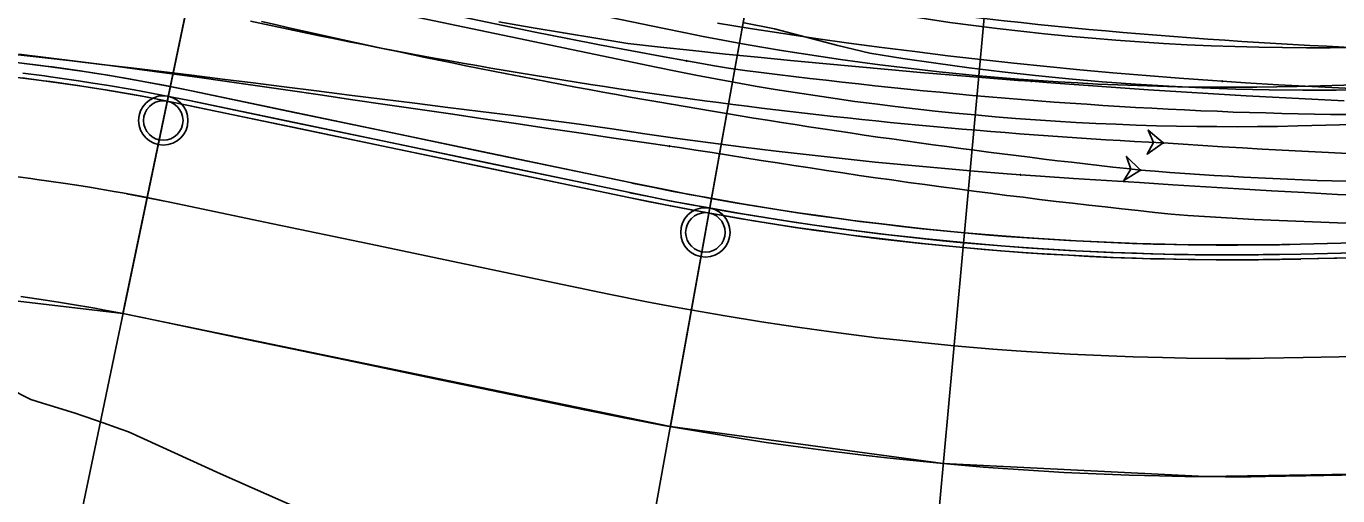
# Model space of a CAD drawing. Extents: x -70 to 701944, y -4 to 666871.
# Drawn here: x 664551.2 to 664684.2, y 656617.7 to 656665.3 of the extents above; entities that cross this region are included whole.
import ezdxf

# ---------------------------------------------------------------- set-up
doc = ezdxf.new("R2010")
doc.units = 0
for name, color, linetype in [('R_Detour', 7, 'Continuous'), ('R_Draft', 7, 'Continuous'), ('R_Horz Alg Annot', 7, 'Continuous'), ('R_No Plot', 7, 'Continuous'), ('R_Proposed Const Limits', 7, 'Continuous'), ('R_Proposed Road', 7, 'Continuous'), ('R_Striping', 7, 'Continuous'), ('R_Water', 7, 'Continuous'), ('T_Indications', 7, 'Continuous'), ('T_Vehicle Path Lt Major', 7, 'Continuous'), ('T_Vehicle Path Lt Minor', 7, 'Continuous'), ('T_Vehicle Path Rt', 7, 'Continuous')]:
    doc.layers.add(name, color=color, linetype=linetype)

msp = doc.modelspace()

# ---------------------------------------------------------------- linework, layer by layer
at = {"layer": 'R_Detour'}
for p, q in [((664543.49, 656552.38), (664573.36, 656695.36)), ((664597.8, 656521), (664627.22, 656684.21))]:
    msp.add_line(p, q, dxfattribs=at)
at = {"layer": 'R_Draft'}
msp.add_arc((664526.82, 656461.95), 201, 78.1972, 118.2659, dxfattribs=at)
at = {"layer": 'R_Horz Alg Annot'}
msp.add_lwpolyline([(664649.52, 656679.45), (664633.7, 656506.66)], dxfattribs=at)
at = {"layer": 'R_No Plot'}
for points in [[(664505.22, 656638.13), (664534.25, 656639.29), (664560.99, 656636.13), (664573.36, 656695.36), (664519.53, 656706.61)], [(664560.99, 656636.13), (664616.49, 656624.67), (664627.22, 656684.21), (664573.36, 656695.36)], [(664627.22, 656684.21), (664616.49, 656624.67), (664644.16, 656620.92), (664670.7, 656619.6), (664696.38, 656620.03), (664731.06, 656619.38), (664769.75, 656611.13), (664796.73, 656606.57), (664794.94, 656682.85), (664649.68, 656681.16)]]:
    msp.add_lwpolyline(points, close=True, dxfattribs=at)
for centre in [(664565.08, 656655.7), (664620.04, 656644.36)]:
    msp.add_circle(centre, 2.5, dxfattribs=at)
at = {"layer": 'R_Proposed Const Limits'}
for points in [[(664560.77, 656624.41), (664558.51, 656625.22), (664556.82, 656625.79), (664556.24, 656625.99), (664553.95, 656626.72), (664552.83, 656627.06), (664551.64, 656627.42), (664549.39, 656628.56)], [(664580.22, 656615.74), (664570.88, 656619.89), (664561.54, 656624.13), (664560.77, 656624.4)]]:
    msp.add_lwpolyline(points, dxfattribs=at)
at = {"layer": 'R_Proposed Road'}
for points in [[(664567.93, 656658.7), (664565.12, 656659.27), (664563.03, 656659.66), (664562.3, 656659.79), (664559.47, 656660.28), (664558.1, 656660.5), (664556.64, 656660.72), (664553.8, 656661.13), (664553.15, 656661.22), (664550.96, 656661.49)], [(664567.63, 656657.23), (664564.84, 656657.79), (664562.76, 656658.19), (664562.04, 656658.32), (664559.23, 656658.8), (664557.86, 656659.02), (664556.42, 656659.24), (664553.6, 656659.64), (664552.95, 656659.73), (664550.77, 656660.01)], [(664567.73, 656657.71), (664564.93, 656658.27), (664562.84, 656658.67), (664562.12, 656658.8), (664559.31, 656659.28), (664557.94, 656659.5), (664556.49, 656659.73), (664553.66, 656660.13), (664553.02, 656660.22), (664550.83, 656660.49)], [(664685.84, 656643.29), (664680.37, 656643.16), (664676.58, 656643.1), (664675.2, 656643.08), (664672.79, 656643.08), (664669, 656643.11), (664666.63, 656643.16), (664665.21, 656643.19), (664663.78, 656643.24), (664661.43, 656643.32), (664657.64, 656643.5), (664653.86, 656643.72), (664652.37, 656643.83), (664650.08, 656644), (664646.3, 656644.32), (664642.53, 656644.69), (664641, 656644.85), (664638.76, 656645.11), (664635, 656645.57), (664631.25, 656646.09), (664629.67, 656646.32), (664627.5, 656646.65), (664623.76, 656647.26), (664620.03, 656647.91), (664618.41, 656648.21), (664616.3, 656648.62), (664612.59, 656649.37), (664607.89, 656650.35), (664598.1, 656652.4), (664588.31, 656654.44), (664578.52, 656656.49), (664568.73, 656658.53), (664567.93, 656658.7)], [(664685.87, 656641.79), (664680.41, 656641.66), (664676.6, 656641.6), (664675.2, 656641.58), (664672.79, 656641.58), (664668.98, 656641.61), (664666.6, 656641.66), (664665.17, 656641.69), (664663.73, 656641.74), (664661.37, 656641.82), (664657.56, 656642), (664653.76, 656642.23), (664652.27, 656642.33), (664649.96, 656642.5), (664646.17, 656642.82), (664642.37, 656643.2), (664640.83, 656643.36), (664638.59, 656643.62), (664634.81, 656644.08), (664631.04, 656644.6), (664629.45, 656644.83), (664627.27, 656645.16), (664623.51, 656645.78), (664619.76, 656646.44), (664618.13, 656646.74), (664616.01, 656647.14), (664612.28, 656647.9), (664607.58, 656648.88), (664597.79, 656650.93), (664588, 656652.97), (664578.22, 656655.02), (664568.43, 656657.06), (664567.63, 656657.23)], [(664685.86, 656642.29), (664680.4, 656642.16), (664676.59, 656642.1), (664675.2, 656642.08), (664672.79, 656642.08), (664668.99, 656642.11), (664666.61, 656642.16), (664665.19, 656642.19), (664663.74, 656642.24), (664661.39, 656642.32), (664657.59, 656642.5), (664653.79, 656642.73), (664652.3, 656642.83), (664650, 656643), (664646.21, 656643.32), (664642.43, 656643.69), (664640.89, 656643.86), (664638.65, 656644.11), (664634.87, 656644.58), (664631.11, 656645.1), (664629.53, 656645.33), (664627.35, 656645.66), (664623.59, 656646.27), (664619.85, 656646.93), (664618.23, 656647.23), (664616.11, 656647.63), (664612.38, 656648.39), (664607.68, 656649.37), (664597.89, 656651.42), (664588.11, 656653.46), (664578.32, 656655.51), (664568.53, 656657.55), (664567.73, 656657.72)], [(664565.58, 656647.44), (664562.93, 656647.98), (664560.96, 656648.35), (664560.27, 656648.47), (664557.61, 656648.93), (664556.31, 656649.14), (664554.93, 656649.35), (664552.26, 656649.73), (664551.64, 656649.82), (664549.57, 656650.08)], [(664686.11, 656631.79), (664680.64, 656631.66), (664676.71, 656631.6), (664675.26, 656631.58), (664672.77, 656631.58), (664668.83, 656631.61), (664666.37, 656631.66), (664664.9, 656631.7), (664663.4, 656631.74), (664660.96, 656631.83), (664657.03, 656632.01), (664653.1, 656632.25), (664651.56, 656632.35), (664649.18, 656632.53), (664645.25, 656632.87), (664641.34, 656633.25), (664639.74, 656633.42), (664637.42, 656633.68), (664633.52, 656634.17), (664629.62, 656634.7), (664627.98, 656634.94), (664625.72, 656635.28), (664621.84, 656635.92), (664617.96, 656636.6), (664616.28, 656636.91), (664614.09, 656637.33), (664610.24, 656638.11), (664605.54, 656639.09), (664595.75, 656641.14), (664585.96, 656643.18), (664576.17, 656645.23), (664566.38, 656647.28), (664565.58, 656647.44), (664562.77, 656648.01), (664561.36, 656648.27)], [(664686.11, 656631.79), (664680.64, 656631.66), (664676.71, 656631.6), (664675.26, 656631.58), (664672.77, 656631.58), (664668.83, 656631.61), (664666.37, 656631.66), (664664.9, 656631.7), (664663.4, 656631.74), (664660.96, 656631.83), (664657.03, 656632.01), (664653.1, 656632.25), (664651.56, 656632.35), (664649.18, 656632.53), (664645.25, 656632.87), (664641.34, 656633.25), (664639.74, 656633.42), (664637.42, 656633.68), (664633.52, 656634.17), (664629.62, 656634.7), (664627.98, 656634.94), (664625.72, 656635.28), (664621.84, 656635.92), (664617.96, 656636.6), (664616.28, 656636.91), (664614.09, 656637.33), (664610.24, 656638.11), (664605.54, 656639.09), (664595.75, 656641.14), (664585.96, 656643.18), (664576.17, 656645.23), (664566.38, 656647.28), (664565.58, 656647.44), (664562.77, 656648.01), (664561.36, 656648.27)], [(664686.11, 656631.79), (664680.64, 656631.66), (664676.71, 656631.6), (664675.26, 656631.58), (664672.77, 656631.58), (664668.83, 656631.61), (664666.37, 656631.66), (664664.9, 656631.7), (664663.4, 656631.74), (664660.96, 656631.83), (664657.03, 656632.01), (664653.1, 656632.25), (664651.56, 656632.35), (664649.18, 656632.53), (664645.25, 656632.87), (664641.34, 656633.25), (664639.74, 656633.42), (664637.42, 656633.68), (664633.52, 656634.17), (664629.62, 656634.7), (664627.98, 656634.94), (664625.72, 656635.28), (664621.84, 656635.92), (664617.96, 656636.6), (664616.28, 656636.91), (664614.09, 656637.33), (664610.24, 656638.11), (664605.54, 656639.09), (664595.75, 656641.14), (664585.96, 656643.18), (664576.17, 656645.23), (664566.38, 656647.28), (664565.58, 656647.44)], [(664563.13, 656635.7), (664560.64, 656636.2), (664558.79, 656636.55), (664558.15, 656636.66), (664555.66, 656637.09), (664554.44, 656637.29), (664553.15, 656637.48), (664550.65, 656637.84)], [(664686.39, 656619.79), (664680.92, 656619.67), (664676.83, 656619.6), (664675.34, 656619.58), (664672.74, 656619.58), (664668.65, 656619.61), (664666.09, 656619.66), (664664.57, 656619.7), (664663.01, 656619.75), (664660.48, 656619.84), (664656.39, 656620.03), (664652.31, 656620.27), (664650.71, 656620.38), (664648.23, 656620.57), (664644.16, 656620.92), (664640.09, 656621.32), (664638.44, 656621.49), (664636.03, 656621.77), (664631.97, 656622.27), (664627.92, 656622.82), (664626.22, 656623.07), (664623.87, 656623.43), (664619.84, 656624.09), (664615.81, 656624.79), (664614.06, 656625.12), (664611.79, 656625.55), (664607.78, 656626.36), (664603.08, 656627.35), (664593.29, 656629.39), (664583.5, 656631.44), (664573.72, 656633.48), (664563.93, 656635.53), (664563.13, 656635.7)]]:
    msp.add_lwpolyline(points, dxfattribs=at)
msp.add_arc((664526.82, 656461.95), 199.5, 78.1972, 118.2659, dxfattribs=at)
at = {"layer": 'R_Striping'}
for p, q in [((664559.77, 656676.75), (664615.86, 656665.03)), ((664558.95, 656672.84), (664615.04, 656661.11)), ((664680, 656659.16), (664896.54, 656665.21)), ((664680.09, 656655.16), (664780.07, 656657.49))]:
    msp.add_line(p, q, dxfattribs=at)
for centre, radius, start, end in [((664518.45, 656479.02), 202, 78.1972, 118.4058), ((664518.45, 656479.02), 198, 78.1972, 118.4058), ((664518.45, 656479.02), 198, 78.1972, 111.5988), ((664673.43, 656940.51), 281.44, 258.1972, 271.3381), ((664673.43, 656940.51), 285.44, 258.1972, 271.3381)]:
    msp.add_arc(centre, radius, start, end, dxfattribs=at)
at = {"layer": 'R_Water'}
for centre in [(664565.08, 656655.7), (664620.04, 656644.36)]:
    msp.add_circle(centre, 2, dxfattribs=at)
at = {"layer": 'T_Indications'}
for p, q in [((664567.93, 656658.7), (664612.59, 656649.37)), ((664567.63, 656657.23), (664612.28, 656647.9)), ((664567.73, 656657.72), (664612.38, 656648.39)), ((664680.37, 656643.16), (664780.35, 656645.5)), ((664680.4, 656642.16), (664780.37, 656644.5)), ((664680.41, 656641.66), (664780.38, 656644))]:
    msp.add_line(p, q, dxfattribs=at)
for radius in [297.44, 298.94, 298.44]:
    msp.add_arc((664673.43, 656940.51), radius, 258.1972, 271.3381, dxfattribs=at)
at = {"layer": 'T_Vehicle Path Lt Major'}
for points in [[(664550.35, 656678.52), (664553.75, 656677.82), (664557.14, 656677.01), (664560.49, 656676.1), (664563.82, 656675.1), (664567.12, 656673.99), (664570.38, 656672.79), (664573.6, 656671.49), (664576.8, 656670.43), (664580.05, 656669.64), (664583.3, 656668.87), (664586.54, 656668.12), (664589.79, 656667.39), (664593.04, 656666.67), (664596.29, 656666.01), (664599.55, 656665.32), (664602.8, 656664.66), (664606.06, 656664.01), (664609.32, 656663.37), (664612.59, 656662.75), (664615.85, 656662.15), (664618.14, 656661.74)], [(664623.82, 656665.63), (664627.06, 656664.98), (664630.26, 656664.14), (664633.46, 656663.3), (664636.71, 656662.54), (664640.06, 656662), (664643.41, 656661.5), (664646.77, 656661.04), (664650.14, 656660.63), (664653.51, 656660.25), (664656.89, 656659.92), (664660.27, 656659.63), (664663.65, 656659.38), (664667.04, 656659.17), (664670.42, 656659), (664673.81, 656658.88), (664677.2, 656658.8), (664680.6, 656658.76), (664683.99, 656658.76), (664687.38, 656658.81)], [(664550.43, 656662.41), (664553.44, 656662.05), (664556.44, 656661.68), (664559.43, 656661.3), (664562.42, 656660.91), (664565.44, 656660.5), (664568.5, 656660.08), (664571.56, 656659.65), (664574.63, 656659.22), (664577.72, 656658.77), (664581, 656658.3), (664584.29, 656657.81), (664587.59, 656657.33), (664590.89, 656656.84), (664594.2, 656656.36), (664597.51, 656655.87), (664600.82, 656655.39), (664604.13, 656654.9), (664607.45, 656654.41), (664610.76, 656653.92), (664614.08, 656653.44), (664616.4, 656653.09)], [(664618.14, 656661.74), (664619.12, 656661.57), (664620.76, 656661.28), (664622.39, 656661), (664624.03, 656660.78), (664625.68, 656660.57), (664627.33, 656660.37), (664628.97, 656660.17), (664630.62, 656659.97), (664632.27, 656659.78), (664633.92, 656659.59), (664635.57, 656659.41), (664637.22, 656659.23), (664638.87, 656659.06), (664640.52, 656658.89), (664642.17, 656658.72), (664643.82, 656658.56), (664645.47, 656658.4), (664647.12, 656658.25), (664648.78, 656658.11), (664650.43, 656657.96), (664652.08, 656657.83), (664653.74, 656657.7), (664655.39, 656657.57), (664657.04, 656657.45), (664658.7, 656657.34), (664660.35, 656657.23), (664662.01, 656657.12), (664663.66, 656657.03), (664665.31, 656656.94), (664666.97, 656656.85), (664668.62, 656656.77), (664670.27, 656656.69), (664671.92, 656656.63), (664673.56, 656656.56), (664675.21, 656656.51), (664676.85, 656656.46), (664678.5, 656656.41), (664680.14, 656656.37), (664681.79, 656656.34), (664683.43, 656656.32), (664685.08, 656656.3)], [(664616.4, 656653.09), (664617.4, 656652.95), (664619.06, 656652.7), (664620.72, 656652.46), (664622.38, 656652.2), (664624.03, 656651.93), (664625.69, 656651.66), (664627.34, 656651.4), (664629, 656651.14), (664630.66, 656650.89), (664632.32, 656650.64), (664633.98, 656650.39), (664635.64, 656650.14), (664637.3, 656649.9), (664638.96, 656649.67), (664640.62, 656649.43), (664642.28, 656649.21), (664643.94, 656648.98), (664645.61, 656648.76), (664647.27, 656648.54), (664648.94, 656648.32), (664650.6, 656648.11), (664652.26, 656647.91), (664653.93, 656647.7), (664655.6, 656647.5), (664657.26, 656647.31), (664658.93, 656647.11), (664660.59, 656646.93), (664662.26, 656646.74), (664663.93, 656646.56), (664665.6, 656646.38), (664667.27, 656646.21), (664668.95, 656646.08), (664670.63, 656645.97), (664672.32, 656645.86), (664674, 656645.76), (664675.69, 656645.67), (664677.37, 656645.59), (664679.06, 656645.52), (664680.75, 656645.45), (664682.44, 656645.39), (664684.12, 656645.34), (664685.81, 656645.29)]]:
    msp.add_lwpolyline(points, dxfattribs=at)
msp.add_lwpolyline([(664664.17, 656650.67), (664662.72, 656652.05), (664663.17, 656650.78), (664662.46, 656649.63)], close=True, dxfattribs=at)
for centre in [(664618.14, 656661.74), (664618.14, 656661.74), (664616.4, 656653.09), (664616.4, 656653.09), (664664.17, 656650.67), (664664.17, 656650.67)]:
    msp.add_circle(centre, 0.0417, dxfattribs=at)
for centre, radius, start, end in [((664682.06, 656932.27), 269.21, 259.468, 275.954), ((664744.97, 657399.34), 753.02, 256.9591, 263.84004), ((664695.12, 657027.28), 377.88, 265.3015, 279.7829)]:
    msp.add_arc(centre, radius, start, end, dxfattribs=at)
at = {"layer": 'T_Vehicle Path Lt Minor'}
for points in [[(664621.27, 656665.55), (664624.59, 656665.02), (664627.92, 656664.51), (664631.25, 656664.02), (664634.59, 656663.55), (664637.93, 656663.11), (664641.27, 656662.68), (664644.61, 656662.27), (664647.96, 656661.88), (664651.31, 656661.52), (664654.66, 656661.17), (664658.01, 656660.84), (664661.36, 656660.54), (664664.72, 656660.25), (664668.08, 656659.99), (664671.44, 656659.75), (664672.45, 656659.68)], [(664672.45, 656659.68), (664674.8, 656659.52), (664678.16, 656659.32), (664681.52, 656659.14), (664684.89, 656658.98), (664688.25, 656658.83), (664691.62, 656658.71), (664694.99, 656658.61), (664698.35, 656658.53), (664701.72, 656658.45), (664705.08, 656658.38)]]:
    msp.add_lwpolyline(points, dxfattribs=at)
msp.add_circle((664672.45, 656659.68), 0.0417, dxfattribs=at)
msp.add_circle((664672.45, 656659.68), 0.0417, dxfattribs=at)
msp.add_arc((664709.7, 657210.26), 547.68, 257.2653, 268.841, dxfattribs=at)
at = {"layer": 'T_Vehicle Path Rt'}
for points in [[(664599.11, 656665.71), (664602.38, 656665.13), (664605.65, 656664.57), (664608.92, 656664.03), (664612.19, 656663.51), (664615.48, 656663.13), (664618.78, 656662.78), (664622.07, 656662.44), (664625.37, 656662.11), (664628.67, 656661.78), (664631.96, 656661.47), (664635.26, 656661.16), (664638.56, 656660.86), (664641.86, 656660.58), (664645.16, 656660.3), (664648.46, 656660.03), (664651.76, 656659.77), (664653.08, 656659.67)], [(664549.76, 656662.41), (664552.79, 656662.08), (664555.82, 656661.74), (664558.83, 656661.39), (664561.84, 656661.03), (664564.9, 656660.66), (664567.99, 656660.28), (664571.08, 656659.9), (664574.18, 656659.51), (664577.32, 656659.11), (664580.63, 656658.7), (664583.95, 656658.28), (664587.27, 656657.86), (664590.59, 656657.44), (664593.92, 656657.02), (664597.25, 656656.61), (664600.58, 656656.19), (664603.91, 656655.77), (664607.24, 656655.34), (664610.57, 656654.84), (664613.89, 656654.35), (664617.22, 656653.88), (664620.55, 656653.44), (664623.89, 656653.01), (664627.23, 656652.6), (664630.57, 656652.21), (664633.91, 656651.84), (664637.25, 656651.49), (664640.6, 656651.16), (664643.95, 656650.85), (664647.3, 656650.56), (664650.65, 656650.29), (664651.99, 656650.19)], [(664653.08, 656659.67), (664655.06, 656659.52), (664658.36, 656659.28), (664661.66, 656659.05), (664664.96, 656658.82), (664668.27, 656658.61), (664671.57, 656658.41), (664674.88, 656658.21), (664678.2, 656658.03), (664681.51, 656657.86), (664684.82, 656657.69)], [(664651.99, 656650.19), (664654, 656650.04), (664657.35, 656649.81), (664660.71, 656649.6), (664664.06, 656649.4), (664667.42, 656649.19), (664670.77, 656648.97), (664674.11, 656648.76), (664677.45, 656648.57), (664680.79, 656648.39), (664684.13, 656648.21), (664687.47, 656648.05)]]:
    msp.add_lwpolyline(points, dxfattribs=at)
msp.add_lwpolyline([(664666.46, 656653.43), (664664.94, 656654.73), (664665.46, 656653.48), (664664.82, 656652.3)], close=True, dxfattribs=at)
for centre in [(664653.08, 656659.67), (664653.08, 656659.67), (664666.46, 656653.43), (664666.46, 656653.43), (664651.99, 656650.19), (664651.99, 656650.19)]:
    msp.add_circle(centre, 0.0417, dxfattribs=at)
for centre, radius, start, end in [((664695.32, 657223.31), 570.61, 257.7166, 267.101), ((664737.87, 657720.3), 1069.26, 266.17094, 273.06589)]:
    msp.add_arc(centre, radius, start, end, dxfattribs=at)

doc.saveas('drawing.dxf')
